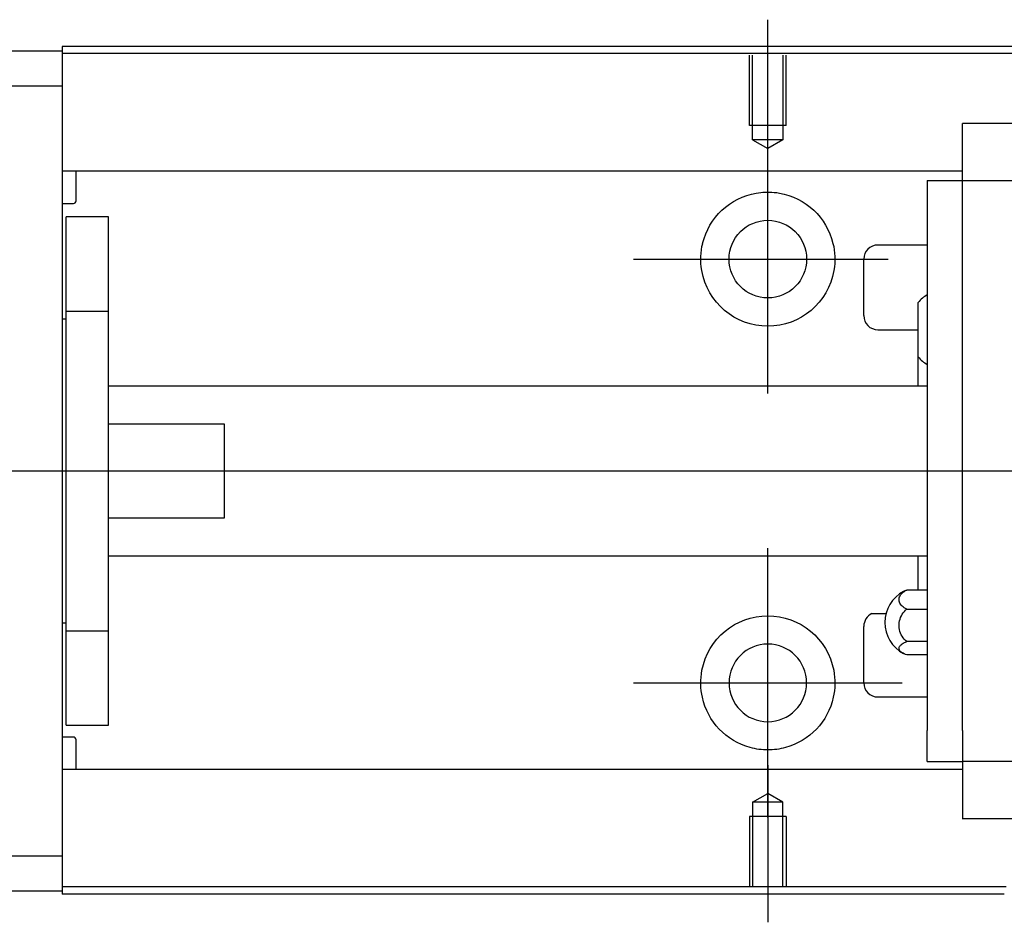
# Model space of a CAD drawing. Header units: millimetres. Extents: x -212 to 3135, y -1694 to 860.
# Tile 424 of 565: x 1001 to 1071, y -1035 to -971. Entities that reach past the tile are written whole.
import ezdxf
from ezdxf.lldxf.tags import DXFTag

# ---------------------------------------------------------------- set-up
doc = ezdxf.new("R2010")
doc.units = ezdxf.units.MM
doc.layers.get('0').update_dxf_attribs({"linetype": 'CONTINUOUS'})
tags = doc.linetypes.add('DASHED', pattern=[25.72, 12.86, -12.86]).pattern_tags.tags
tags[6:7] = [DXFTag(74, 4), DXFTag(75, 0), DXFTag(340, '0'), DXFTag(46, 0.0), DXFTag(50, 0.0), DXFTag(44, 0.0), DXFTag(45, 0.0)]
tags[4:5] = [DXFTag(74, 4), DXFTag(75, 0), DXFTag(340, '0'), DXFTag(46, 0.0), DXFTag(50, 0.0), DXFTag(44, 0.0), DXFTag(45, 0.0)]

msp = doc.modelspace()

# ---------------------------------------------------------------- linework, layer by layer
for p, q in [((1054.426, -982.362), (1054.426, -971.242)), ((1054.426, -997.718), (1054.426, -978.668)), ((1044.901, -988.193), (1062.951, -988.193)), ((940.426, -1003.193), (1078.859, -1003.193)), ((1054.426, -1027.718), (1054.426, -1008.668)), ((1061.805, -1013.285), (1062.805, -1013.285)), ((1044.901, -1018.193), (1063.951, -1018.193)), ((1054.426, -1024.025), (1054.426, -1035.145))]:
    msp.add_line(p, q)
at = {"linetype": 'Continuous'}
for p, q in [((945.426, -973.443), (1004.426, -973.443)), ((1086.563, -973.145), (1004.426, -973.145)), ((1004.426, -973.145), (1004.426, -973.443)), ((1004.426, -973.443), (1004.426, -975.943)), ((1086.435, -973.645), (1004.426, -973.645)), ((1004.426, -975.943), (945.426, -975.943)), ((1004.426, -975.943), (1004.426, -1030.443)), ((1068.223, -978.585), (1068.223, -978.584)), ((1137.223, -978.584), (1068.223, -978.584)), ((1068.223, -978.715), (1068.223, -978.585)), ((1068.223, -982.291), (1068.223, -978.715)), ((1068.223, -981.972), (1004.426, -981.972)), ((1005.426, -984.057), (1005.426, -981.973)), ((1065.723, -982.621), (1065.723, -984.821)), ((1065.723, -982.621), (1068.223, -982.621)), ((1068.223, -982.621), (1068.223, -982.291)), ((1068.223, -983.621), (1068.223, -982.621)), ((1068.223, -982.621), (1137.223, -982.621)), ((1068.223, -984.821), (1068.223, -983.621)), ((1004.426, -984.257), (1005.226, -984.257)), ((1065.723, -984.821), (1065.723, -1021.566)), ((1068.223, -985.299), (1068.223, -984.821)), ((1068.223, -985.299), (1068.223, -984.862)), ((1007.726, -985.193), (1004.726, -985.193)), ((1007.726, -985.193), (1004.726, -985.193)), ((1004.726, -991.88), (1004.726, -985.193)), ((1004.726, -991.88), (1004.726, -985.193)), ((1007.726, -991.88), (1007.726, -985.193)), ((1007.726, -991.88), (1007.726, -985.193)), ((1068.223, -1021.088), (1068.223, -985.299)), ((1065.723, -987.193), (1062.223, -987.193)), ((1061.223, -992.193), (1061.223, -988.193)), ((1004.726, -1014.507), (1004.726, -991.88)), ((1004.726, -991.88), (1007.726, -991.88)), ((1004.726, -1014.507), (1004.726, -991.88)), ((1007.726, -1014.507), (1007.726, -991.88)), ((1007.726, -1014.507), (1007.726, -991.88)), ((1065.073, -995.112), (1065.073, -991.262)), ((1004.726, -992.443), (1004.426, -992.443)), ((1004.726, -992.443), (1004.426, -992.443)), ((1062.223, -993.193), (1065.073, -993.193)), ((1065.073, -997.193), (1065.073, -995.112)), ((1065.723, -997.193), (1007.727, -997.193)), ((1015.926, -999.877), (1007.726, -999.877)), ((1015.926, -1006.51), (1015.926, -999.877)), ((1007.726, -1006.51), (1015.926, -1006.51)), ((1007.727, -1009.193), (1065.723, -1009.193)), ((1065.073, -1011.618), (1065.073, -1009.193)), ((1065.723, -1011.621), (1064.266, -1011.621)), ((1064.266, -1012.975), (1065.723, -1012.975)), ((1004.426, -1013.943), (1004.726, -1013.943)), ((1004.426, -1013.943), (1004.726, -1013.943)), ((1061.223, -1018.193), (1061.223, -1014.193)), ((1004.726, -1014.507), (1007.726, -1014.507)), ((1004.726, -1021.193), (1004.726, -1014.507)), ((1004.726, -1021.193), (1004.726, -1014.507)), ((1007.726, -1021.193), (1007.726, -1014.507)), ((1007.726, -1021.193), (1007.726, -1014.507)), ((1065.723, -1015.272), (1064.266, -1015.272)), ((1065.723, -1016.215), (1064.266, -1016.215)), ((1062.223, -1019.193), (1065.723, -1019.193)), ((1068.223, -1021.566), (1068.223, -1021.087)), ((1068.223, -1021.525), (1068.223, -1021.088)), ((1004.726, -1021.193), (1007.726, -1021.193)), ((1004.726, -1021.193), (1007.726, -1021.193)), ((1065.723, -1023.766), (1065.723, -1021.566)), ((1068.223, -1021.566), (1068.223, -1022.766)), ((1005.226, -1022.034), (1004.426, -1022.034)), ((1005.426, -1024.318), (1005.426, -1022.234)), ((1068.223, -1022.766), (1068.223, -1023.766)), ((1065.723, -1023.766), (1068.223, -1023.766)), ((1137.223, -1023.766), (1068.223, -1023.766)), ((1068.223, -1023.766), (1068.223, -1027.672)), ((1068.223, -1024.318), (1004.426, -1024.318)), ((1068.223, -1027.672), (1068.223, -1027.802)), ((1068.223, -1027.802), (1068.223, -1027.85)), ((1068.223, -1027.803), (1137.223, -1027.803)), ((945.426, -1030.443), (1004.426, -1030.443)), ((1004.426, -1030.443), (1004.426, -1032.943)), ((1004.426, -1032.943), (945.426, -1032.943)), ((1071.308, -1032.645), (1004.426, -1032.645)), ((1004.426, -1032.943), (1004.426, -1033.145)), ((1071.179, -1033.145), (1004.426, -1033.145))]:
    msp.add_line(p, q, dxfattribs=at)
at = {"linetype": 'DASHED'}
for p, q in [((1004.426, -973.443), (1004.426, -973.645)), ((1004.426, -973.645), (1004.426, -974.645)), ((1004.426, -974.645), (1004.426, -980.972)), ((1004.426, -980.972), (1004.426, -981.972)), ((1004.426, -981.972), (1004.426, -983.514)), ((1068.223, -982.721), (1068.223, -982.721)), ((1004.426, -983.514), (1004.426, -987.075)), ((1004.426, -987.075), (1004.426, -988.992)), ((1004.426, -988.992), (1004.426, -1017.299)), ((1004.426, -1017.299), (1004.426, -1019.216)), ((1004.426, -1019.216), (1004.426, -1022.777)), ((1004.426, -1022.777), (1004.426, -1024.318)), ((1004.426, -1024.318), (1004.426, -1025.318)), ((1004.426, -1025.318), (1004.426, -1031.645)), ((1004.426, -1031.645), (1004.426, -1032.645)), ((1004.426, -1032.645), (1004.426, -1032.943))]:
    msp.add_line(p, q, dxfattribs=at)
at = {"linetype": 'DASHED', "ltscale": 0.1}
for p, q in [((1053.126, -978.742), (1053.126, -973.742)), ((1053.351, -979.742), (1053.351, -973.742)), ((1055.501, -973.742), (1055.501, -979.742)), ((1055.726, -978.742), (1055.726, -973.742)), ((1055.726, -978.742), (1053.126, -978.742)), ((1055.501, -979.742), (1053.351, -979.742)), ((1053.351, -979.742), (1054.426, -980.362)), ((1055.501, -979.742), (1054.426, -980.362)), ((1053.351, -1026.645), (1054.426, -1026.025)), ((1055.501, -1026.645), (1054.426, -1026.025)), ((1053.351, -1026.645), (1053.351, -1032.645)), ((1055.501, -1026.645), (1053.351, -1026.645)), ((1055.501, -1032.645), (1055.501, -1026.645)), ((1055.726, -1027.645), (1053.126, -1027.645)), ((1053.126, -1027.645), (1053.126, -1032.645)), ((1055.726, -1027.645), (1055.726, -1032.645))]:
    msp.add_line(p, q, dxfattribs=at)
at = {"linetype": 'Continuous'}
msp.add_circle((1054.426, -988.193), 2.75, dxfattribs=at)
at = {"linetype": 'Continuous', "extrusion": (0, 0, -1)}
msp.add_circle((-1054.426, -1018.193), 2.75, dxfattribs=at)
for centre, start, end in [((-1054.426, -988.193), 13.61914, 80.10492), ((-1054.426, -988.193), 99.89508, 166.38086), ((-1054.426, -988.193), 189.67646, 350.32354), ((-1054.426, -1018.193), 10.85582, 169.14418), ((-1054.426, -1018.193), 285.23192, 347.57198), ((-1054.426, -1018.193), 192.42802, 254.76808)]:
    msp.add_arc(centre, 4.75, start, end, dxfattribs=at)
at = {"linetype": 'Continuous'}
for centre, radius, start, end in [((1005.226, -984.057), 0.2, 270, 0), ((1062.223, -988.193), 1, 90, 180), ((1067.213, -993.144), 2.85, 121.51323, 138.65687), ((1062.223, -992.193), 1, 180, 270), ((1067.213, -993.229), 2.85, 221.34313, 238.48677), ((1065.223, -1013.918), 2.5, 118.27013, 180), ((1062.223, -1014.193), 1, 114.74859, 180), ((1065.223, -1013.918), 2.5, 180, 241.77341), ((1062.223, -1018.193), 1, 180, 270), ((1005.226, -1022.234), 0.2, 0, 90)]:
    msp.add_arc(centre, radius, start, end, dxfattribs=at)
for points, knots in [([(1053.61, -983.514), (1054.024, -983.442), (1054.453, -983.425), (1054.996, -983.476), (1055.12, -983.493), (1055.243, -983.514)], [0, 0, 0, 0, 0.772987, 0.772987, 1, 1, 1, 1]), ([(1064.266, -1012.975), (1064.137, -1012.912), (1064.024, -1012.836), (1063.851, -1012.667), (1063.788, -1012.572), (1063.721, -1012.38), (1063.714, -1012.278), (1063.759, -1012.083), (1063.811, -1011.987), (1063.963, -1011.811), (1064.066, -1011.73), (1064.213, -1011.648), (1064.239, -1011.634), (1064.266, -1011.621)], [0, 0, 0, 0, 0.192078, 0.192078, 0.384156, 0.384156, 0.576234, 0.576234, 0.768312, 0.768312, 0.960389, 0.960389, 1, 1, 1, 1]), ([(1064.266, -1015.272), (1064.137, -1015.166), (1064.024, -1015.035), (1063.851, -1014.749), (1063.788, -1014.589), (1063.721, -1014.262), (1063.714, -1014.091), (1063.759, -1013.76), (1063.811, -1013.596), (1063.963, -1013.298), (1064.066, -1013.16), (1064.213, -1013.021), (1064.239, -1012.997), (1064.266, -1012.975)], [0, 0, 0, 0, 0.192078, 0.192078, 0.384156, 0.384156, 0.576234, 0.576234, 0.768312, 0.768312, 0.960389, 0.960389, 1, 1, 1, 1]), ([(1064.266, -1016.215), (1064.137, -1016.171), (1064.024, -1016.118), (1063.851, -1016), (1063.788, -1015.935), (1063.721, -1015.801), (1063.714, -1015.73), (1063.759, -1015.594), (1063.811, -1015.527), (1063.963, -1015.405), (1064.066, -1015.348), (1064.213, -1015.291), (1064.239, -1015.281), (1064.266, -1015.272)], [0, 0, 0, 0, 0.192078, 0.192078, 0.384156, 0.384156, 0.576234, 0.576234, 0.768312, 0.768312, 0.960389, 0.960389, 1, 1, 1, 1]), ([(1055.674, -1022.777), (1055.271, -1022.886), (1054.846, -1022.943), (1054.005, -1022.943), (1053.581, -1022.886), (1053.178, -1022.777)], [0, 0, 0, 0, 0.500461, 0.500461, 1, 1, 1, 1])]:
    msp.add_open_spline(points, degree=3, knots=knots, dxfattribs=at)
for points in [[(1049.744, -988.992), (1049.632, -988.335), (1049.666, -987.67), (1049.81, -987.075)], [(1059.043, -987.075), (1059.187, -987.67), (1059.22, -988.339), (1059.109, -988.992)], [(1064.266, -1011.621), (1064.179, -1011.65), (1064.1, -1011.684), (1064.031, -1011.721)], [(1049.788, -1019.216), (1049.656, -1018.617), (1049.637, -1017.947), (1049.761, -1017.299)], [(1059.091, -1017.299), (1059.217, -1017.953), (1059.196, -1018.619), (1059.065, -1019.216)]]:
    msp.add_open_spline(points, degree=3, dxfattribs=at)

doc.saveas('drawing.dxf')
